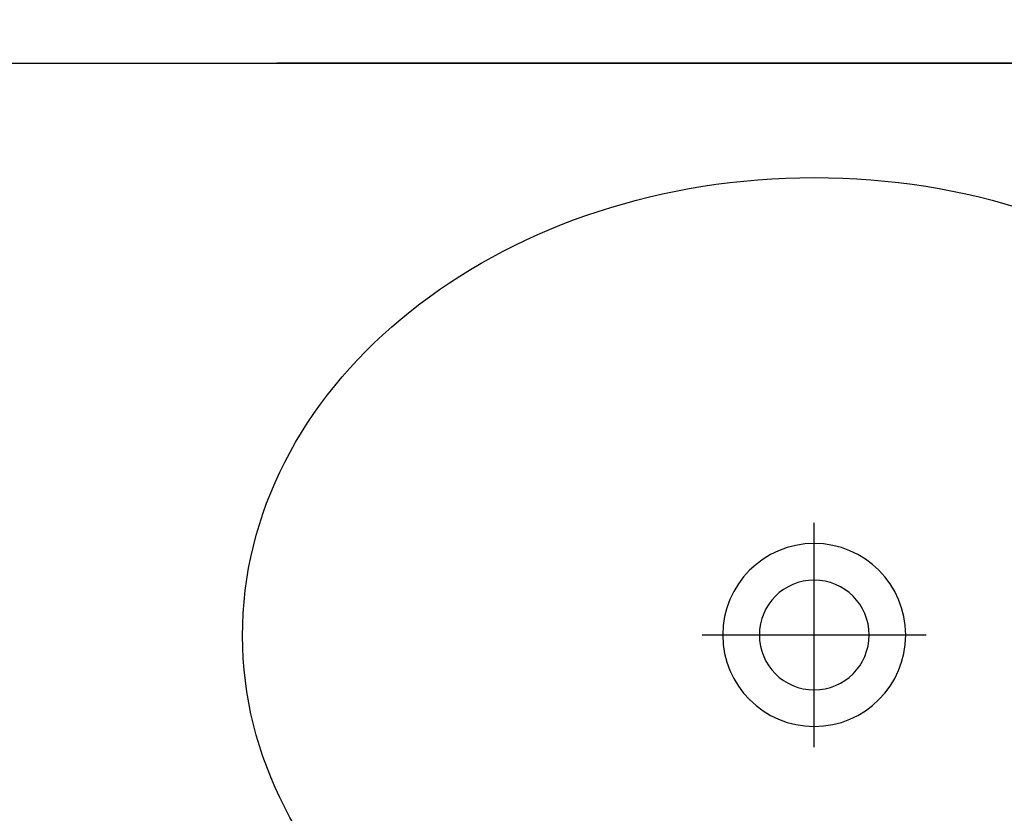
# Model space of a CAD drawing. Header units: millimetres. Extents: x 7483 to 13091, y 8111 to 13871.
# Tile 679 of 920: x 11657 to 11701, y 9732 to 9766. Entities that reach past the tile are written whole.
import ezdxf

# ---------------------------------------------------------------- set-up
doc = ezdxf.new("R2010")
doc.units = ezdxf.units.MM
doc.linetypes.add('DASHED', pattern=[19.05, 12.7, -6.35])
doc.layers.add('Wyposazenie Wew - Urzadzenia Sanitarne', color=6, linetype='Continuous')

# ---------------------------------------------------------------- blocks, each defined once
blk = doc.blocks.new('*U676')
at = {"color": 9, "true_color": 0xb8b8b8}
for points in [[(0, -25.1), (0, -34.9)], [(-4.9, -30), (4.9, -30)]]:
    blk.add_lwpolyline(points, dxfattribs=at)
at = {"color": 9, "linetype": 'DASHED', "ltscale": 5, "true_color": 0xb8b8b8}
blk.add_lwpolyline([(-40, -55), (-40, -105), (40, -105), (40, -55), (-40, -55), (40, -105), (-40, -105), (40, -55)], dxfattribs=at)
for radius in [4, 2.4]:
    blk.add_circle((0, -30), radius)
blk.add_ellipse((0, -30), major_axis=(-25, 0), ratio=0.8, start_param=4.807479, end_param=10.900484)
blk.add_point((0, -55))

msp = doc.modelspace()

# ---------------------------------------------------------------- linework, layer by layer
at = {"layer": 'Wyposazenie Wew - Urzadzenia Sanitarne'}
msp.add_lwpolyline([(11317.1975, 9764.4116), (11812.1975, 9764.4116), (11812.1975, 9709.4116), (11317.1975, 9709.4116)], close=True, dxfattribs=at)

# ---------------------------------------------------------------- block references
at = {"layer": 'Wyposazenie Wew - Urzadzenia Sanitarne', "xscale": -1, "rotation": 180}
msp.add_blockref('*U676', (11692.1975, 9709.4116), dxfattribs=at)

doc.saveas('drawing.dxf')
